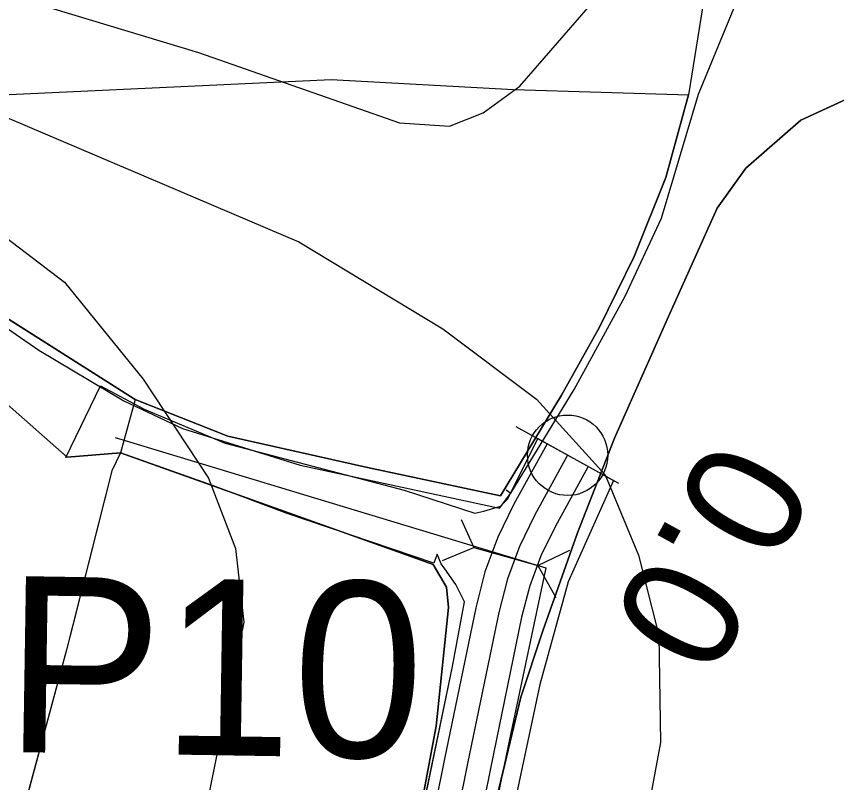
# Model space of a CAD drawing. Extents: x -662620 to -656370, y -1067090 to -1062990.
# Drawn here: x -661327.8 to -661257.9, y -1066448.2 to -1066382.9 of the extents above; entities that cross this region are included whole.
import ezdxf

# ---------------------------------------------------------------- set-up
doc = ezdxf.new("R2010")
doc.units = 0
for name, color, linetype in [('CESTA_ZABOR', 7, 'Continuous'), ('Default', 7, 'Continuous'), ('LESNÍ_POZEMEK_-_STÁVAJÍCÍ', 7, 'Continuous'), ('OBVOD_PÚ', 7, 'Continuous'), ('Odvodnení_cesty_príkopem_-_navržené', 7, 'Continuous'), ('ORNÁ_PŮDA_-_STÁVAJÍCÍ', 7, 'Continuous'), ('OSTATNÍ_PLOCHA_-_STÁVAJÍCÍ', 7, 'Continuous'), ('POLNÍ_CESTA_NAVRŽENÁ_-_KRAJ', 7, 'Continuous'), ('POLNÍ_CESTA_NAVRŽENÁ_-_OSA', 7, 'Continuous'), ('POLNÍ_CESTA_STÁVAJÍCÍ_-_KRAJ', 7, 'Continuous'), ('PROPUSTEK_-_NAVRŽENÝ', 7, 'Continuous'), ('Regionální_biocentrum_-_stávající', 7, 'Continuous'), ('SDELOVACÍ_VEDENÍ_-_PODZEMNÍ', 7, 'Continuous'), ('VRSTEVNICE_ZÁKLADNÍ', 7, 'Continuous')]:
    doc.layers.add(name, color=color, linetype=linetype)

msp = doc.modelspace()

# ---------------------------------------------------------------- linework, layer by layer
at = {"layer": 'CESTA_ZABOR'}
for p, q in [((-661323.623, -1066420.501), (-661320.665, -1066414.414)), ((-661320.665, -1066414.414), (-661316.951, -1066416.398)), ((-661316.951, -1066416.398), (-661310.026, -1066419.281)), ((-661310.026, -1066419.281), (-661294.753, -1066423.284)), ((-661285.926, -1066424.035), (-661283.365, -1066418.905)), ((-661283.365, -1066418.905), (-661276.915, -1066422.476)), ((-661318.97, -1066420.11), (-661323.623, -1066420.501)), ((-661311.015, -1066422.924), (-661318.97, -1066420.11)), ((-661304.742, -1066425.277), (-661311.015, -1066422.924)), ((-661276.915, -1066422.476), (-661280.781, -1066431.109)), ((-661294.753, -1066423.284), (-661288.73, -1066425.255)), ((-661286.552, -1066424.653), (-661285.926, -1066424.035)), ((-661288.73, -1066425.255), (-661287.959, -1066425.084)), ((-661287.959, -1066425.084), (-661286.552, -1066424.653)), ((-661292.231, -1066429.51), (-661304.742, -1066425.277)), ((-661291.957, -1066428.739), (-661292.231, -1066429.51)), ((-661291.616, -1066429.574), (-661291.957, -1066428.739)), ((-661291.281, -1066430.012), (-661291.616, -1066429.574)), ((-661290.346, -1066431.339), (-661291.281, -1066430.012)), ((-661289.62, -1066432.818), (-661290.346, -1066431.339)), ((-661280.781, -1066431.109), (-661283.195, -1066439.851)), ((-661290.626, -1066438.322), (-661289.62, -1066432.818)), ((-661294.736, -1066457.925), (-661290.626, -1066438.322)), ((-661283.195, -1066439.851), (-661287.354, -1066459.359))]:
    msp.add_line(p, q, dxfattribs=at)
msp.add_lwpolyline([(-661294.736, -1066457.925), (-661290.626, -1066438.322), (-661289.62, -1066432.818), (-661290.346, -1066431.339), (-661291.281, -1066430.012), (-661291.616, -1066429.574), (-661291.957, -1066428.739), (-661292.231, -1066429.51), (-661304.742, -1066425.277), (-661311.015, -1066422.924), (-661318.97, -1066420.11), (-661323.623, -1066420.501), (-661320.665, -1066414.414), (-661316.951, -1066416.398), (-661310.026, -1066419.281), (-661294.753, -1066423.284), (-661288.73, -1066425.255), (-661287.959, -1066425.084), (-661286.552, -1066424.653), (-661285.926, -1066424.035), (-661283.365, -1066418.905), (-661276.915, -1066422.476), (-661280.781, -1066431.109), (-661283.195, -1066439.851), (-661287.354, -1066459.359)], dxfattribs=at)
at = {"layer": 'LESNÍ_POZEMEK_-_STÁVAJÍCÍ'}
for p, q in [((-661328.6, -1066415.98), (-661323.51, -1066420.49)), ((-661323.51, -1066420.49), (-661318.97, -1066420.11)), ((-661318.97, -1066420.11), (-661319.69, -1066421.64)), ((-661319.69, -1066421.64), (-661323.57, -1066436.89)), ((-661323.57, -1066436.89), (-661327.24, -1066450.54))]:
    msp.add_line(p, q, dxfattribs=at)
msp.add_lwpolyline([(-661368.91, -1066386.61), (-661363.34, -1066391.21), (-661357.74, -1066394.8), (-661352.55, -1066397.22), (-661347.4, -1066400.22), (-661333.45, -1066409.72), (-661328.6, -1066415.98), (-661323.51, -1066420.49), (-661318.97, -1066420.11), (-661319.69, -1066421.64), (-661323.57, -1066436.89), (-661327.24, -1066450.54)], dxfattribs=at)
at = {"layer": 'OBVOD_PÚ'}
for points in [[(-661270.49, -1066389.59), (-661268.39, -1066376.51)], [(-661328.45, -1066389.56), (-661301, -1066388.28)], [(-661301, -1066388.28), (-661285.43, -1066389.15)], [(-661285.43, -1066389.15), (-661270.49, -1066389.59)], [(-661270.52, -1066389.59), (-661272.45, -1066396.64)], [(-661317.72, -1066415.58), (-661352.85, -1066393.3)], [(-661272.45, -1066396.64), (-661275.13, -1066403.38)], [(-661275.13, -1066403.38), (-661278.09, -1066409.41)], [(-661278.09, -1066409.41), (-661281.35, -1066415.19)], [(-661281.35, -1066415.19), (-661286.54, -1066423.78)], [(-661309.79, -1066418.7), (-661317.72, -1066415.58)], [(-661297.89, -1066421.36), (-661309.79, -1066418.7)], [(-661318.97, -1066420.11), (-661319.69, -1066421.64)], [(-661318.97, -1066420.11), (-661296.11, -1066428.28)], [(-661319.69, -1066421.64), (-661323.57, -1066436.89)], [(-661286.54, -1066423.78), (-661297.89, -1066421.36)], [(-661296.11, -1066428.28), (-661292.29, -1066429.64)], [(-661292.29, -1066429.64), (-661291.16, -1066431.56)], [(-661291.16, -1066431.56), (-661290.97, -1066433.29)], [(-661290.97, -1066433.29), (-661292.02, -1066443.41)], [(-661323.57, -1066436.89), (-661327.24, -1066450.54)], [(-661292.02, -1066443.41), (-661294.82, -1066458.24)]]:
    msp.add_lwpolyline(points, dxfattribs=at)
at = {"layer": 'Odvodnení_cesty_príkopem_-_navržené'}
msp.add_lwpolyline([(-661319.423, -1066418.805), (-661282.672, -1066429.903), (-661285.755, -1066444.411), (-661287.801, -1066454.285), (-661289.747, -1066464.18), (-661291.593, -1066474.094), (-661294.396, -1066489.591), (-661296.846, -1066500.549), (-661300.184, -1066511.27), (-661304.39, -1066521.681), (-661338.508, -1066597.097), (-661342.241, -1066606.278), (-661345.255, -1066615.72), (-661347.532, -1066625.366), (-661354.089, -1066658.899), (-661357.009, -1066673.125), (-661360.194, -1066687.295), (-661363.642, -1066701.402)], dxfattribs=at)
at = {"layer": 'ORNÁ_PŮDA_-_STÁVAJÍCÍ'}
for p, q in [((-661260.94, -1066391.77), (-661255.29, -1066389.16)), ((-661265.63, -1066395.85), (-661260.94, -1066391.77)), ((-661268.07, -1066399.27), (-661265.63, -1066395.85)), ((-661272.21, -1066408.48), (-661268.07, -1066399.27)), ((-661276.83, -1066418.86), (-661272.21, -1066408.48)), ((-661279.98, -1066426.94), (-661276.83, -1066418.86)), ((-661282.94, -1066435.27), (-661279.98, -1066426.94)), ((-661284.8, -1066440.94), (-661282.94, -1066435.27)), ((-661287.5, -1066452.18), (-661284.8, -1066440.94))]:
    msp.add_line(p, q, dxfattribs=at)
msp.add_lwpolyline([(-661315.39, -1066545.05), (-661310.16, -1066532.87), (-661306.01, -1066523.8), (-661302.29, -1066515.81), (-661298.63, -1066507.48), (-661296.17, -1066498.93), (-661295, -1066490.84), (-661291.79, -1066473.14), (-661287.5, -1066452.18), (-661284.8, -1066440.94), (-661282.94, -1066435.27), (-661279.98, -1066426.94), (-661276.83, -1066418.86), (-661272.21, -1066408.48), (-661268.07, -1066399.27), (-661265.63, -1066395.85), (-661260.94, -1066391.77), (-661255.29, -1066389.16)], dxfattribs=at)
at = {"layer": 'OSTATNÍ_PLOCHA_-_STÁVAJÍCÍ'}
for p, q in [((-661270.49, -1066389.59), (-661268.39, -1066376.51)), ((-661270.49, -1066389.59), (-661268.39, -1066376.51)), ((-661255.29, -1066389.16), (-661260.94, -1066391.77)), ((-661255.29, -1066389.16), (-661260.94, -1066391.77)), ((-661272.45, -1066396.64), (-661270.52, -1066389.59)), ((-661272.45, -1066396.64), (-661270.52, -1066389.59)), ((-661270.52, -1066389.59), (-661270.52, -1066389.589)), ((-661270.52, -1066389.589), (-661270.49, -1066389.59)), ((-661270.52, -1066389.59), (-661270.52, -1066389.589)), ((-661270.52, -1066389.589), (-661270.49, -1066389.59)), ((-661260.94, -1066391.77), (-661265.63, -1066395.85)), ((-661260.94, -1066391.77), (-661265.63, -1066395.85)), ((-661352.85, -1066393.3), (-661317.72, -1066415.58)), ((-661352.85, -1066393.3), (-661317.72, -1066415.58)), ((-661265.63, -1066395.85), (-661268.07, -1066399.27)), ((-661265.63, -1066395.85), (-661268.07, -1066399.27)), ((-661275.13, -1066403.38), (-661272.45, -1066396.64)), ((-661275.13, -1066403.38), (-661272.45, -1066396.64)), ((-661268.07, -1066399.27), (-661272.21, -1066408.48)), ((-661268.07, -1066399.27), (-661272.21, -1066408.48)), ((-661278.09, -1066409.41), (-661275.13, -1066403.38)), ((-661278.09, -1066409.41), (-661275.13, -1066403.38)), ((-661272.21, -1066408.48), (-661276.83, -1066418.86)), ((-661272.21, -1066408.48), (-661276.83, -1066418.86)), ((-661281.35, -1066415.19), (-661278.09, -1066409.41)), ((-661281.35, -1066415.19), (-661278.09, -1066409.41)), ((-661286.54, -1066423.78), (-661281.35, -1066415.19)), ((-661286.54, -1066423.78), (-661281.35, -1066415.19)), ((-661323.51, -1066420.49), (-661328.6, -1066415.98)), ((-661323.51, -1066420.49), (-661328.6, -1066415.98)), ((-661317.72, -1066415.58), (-661309.79, -1066418.7)), ((-661317.72, -1066415.58), (-661309.79, -1066418.7)), ((-661309.79, -1066418.7), (-661297.89, -1066421.36)), ((-661309.79, -1066418.7), (-661297.89, -1066421.36)), ((-661276.83, -1066418.86), (-661279.98, -1066426.94)), ((-661276.83, -1066418.86), (-661279.98, -1066426.94)), ((-661318.97, -1066420.11), (-661323.51, -1066420.49)), ((-661318.97, -1066420.11), (-661323.51, -1066420.49)), ((-661296.11, -1066428.28), (-661318.97, -1066420.11)), ((-661296.11, -1066428.28), (-661318.97, -1066420.11)), ((-661297.89, -1066421.36), (-661286.54, -1066423.78)), ((-661297.89, -1066421.36), (-661286.54, -1066423.78)), ((-661279.98, -1066426.94), (-661282.94, -1066435.27)), ((-661279.98, -1066426.94), (-661282.94, -1066435.27)), ((-661292.29, -1066429.64), (-661296.11, -1066428.28)), ((-661292.29, -1066429.64), (-661296.11, -1066428.28)), ((-661291.16, -1066431.56), (-661292.29, -1066429.64)), ((-661291.16, -1066431.56), (-661292.29, -1066429.64)), ((-661290.97, -1066433.29), (-661291.16, -1066431.56)), ((-661290.97, -1066433.29), (-661291.16, -1066431.56)), ((-661292.02, -1066443.41), (-661290.97, -1066433.29)), ((-661292.02, -1066443.41), (-661290.97, -1066433.29)), ((-661282.94, -1066435.27), (-661284.8, -1066440.94)), ((-661282.94, -1066435.27), (-661284.8, -1066440.94)), ((-661284.8, -1066440.94), (-661287.5, -1066452.18)), ((-661284.8, -1066440.94), (-661287.5, -1066452.18)), ((-661294.82, -1066458.24), (-661292.02, -1066443.41)), ((-661294.82, -1066458.24), (-661292.02, -1066443.41))]:
    msp.add_line(p, q, dxfattribs=at)
for points in [[(-661370.76, -1066343.74), (-661375.9, -1066349.21), (-661378.2, -1066355.32), (-661378.35, -1066362.31), (-661375, -1066371.12), (-661365.58, -1066383.94), (-661352.85, -1066393.3), (-661317.72, -1066415.58), (-661309.79, -1066418.7), (-661297.89, -1066421.36), (-661286.54, -1066423.78), (-661281.35, -1066415.19), (-661278.09, -1066409.41), (-661275.13, -1066403.38), (-661272.45, -1066396.64), (-661270.52, -1066389.59), (-661270.52, -1066389.589), (-661270.49, -1066389.59), (-661268.39, -1066376.51), (-661264.03, -1066377.35), (-661200.757, -1066402.572)], [(-661370.76, -1066343.74), (-661375.9, -1066349.21), (-661378.2, -1066355.32), (-661378.35, -1066362.31), (-661375, -1066371.12), (-661365.58, -1066383.94), (-661352.85, -1066393.3), (-661317.72, -1066415.58), (-661309.79, -1066418.7), (-661297.89, -1066421.36), (-661286.54, -1066423.78), (-661281.35, -1066415.19), (-661278.09, -1066409.41), (-661275.13, -1066403.38), (-661272.45, -1066396.64), (-661270.52, -1066389.59), (-661270.52, -1066389.589), (-661270.49, -1066389.59), (-661268.39, -1066376.51), (-661264.03, -1066377.35), (-661200.757, -1066402.572)], [(-661325.76, -1066552.47), (-661308.07, -1066514.06), (-661305.3, -1066508.68), (-661303.37, -1066502.46), (-661300.21, -1066489.04), (-661297.28, -1066473.33), (-661294.82, -1066458.24), (-661292.02, -1066443.41), (-661290.97, -1066433.29), (-661291.16, -1066431.56), (-661292.29, -1066429.64), (-661296.11, -1066428.28), (-661318.97, -1066420.11), (-661323.51, -1066420.49), (-661328.6, -1066415.98), (-661333.45, -1066409.72), (-661347.4, -1066400.22), (-661352.55, -1066397.22), (-661357.74, -1066394.8), (-661363.34, -1066391.21), (-661368.91, -1066386.61)], [(-661325.76, -1066552.47), (-661308.07, -1066514.06), (-661305.3, -1066508.68), (-661303.37, -1066502.46), (-661300.21, -1066489.04), (-661297.28, -1066473.33), (-661294.82, -1066458.24), (-661292.02, -1066443.41), (-661290.97, -1066433.29), (-661291.16, -1066431.56), (-661292.29, -1066429.64), (-661296.11, -1066428.28), (-661318.97, -1066420.11), (-661323.51, -1066420.49), (-661328.6, -1066415.98), (-661333.45, -1066409.72), (-661347.4, -1066400.22), (-661352.55, -1066397.22), (-661357.74, -1066394.8), (-661363.34, -1066391.21), (-661368.91, -1066386.61)], [(-661255.29, -1066389.16), (-661260.94, -1066391.77), (-661265.63, -1066395.85), (-661268.07, -1066399.27), (-661272.21, -1066408.48), (-661276.83, -1066418.86), (-661279.98, -1066426.94), (-661282.94, -1066435.27), (-661284.8, -1066440.94), (-661287.5, -1066452.18), (-661291.79, -1066473.14), (-661295, -1066490.84), (-661296.17, -1066498.93), (-661298.63, -1066507.48), (-661302.29, -1066515.81), (-661306.01, -1066523.8), (-661310.16, -1066532.87), (-661315.39, -1066545.05)], [(-661255.29, -1066389.16), (-661260.94, -1066391.77), (-661265.63, -1066395.85), (-661268.07, -1066399.27), (-661272.21, -1066408.48), (-661276.83, -1066418.86), (-661279.98, -1066426.94), (-661282.94, -1066435.27), (-661284.8, -1066440.94), (-661287.5, -1066452.18), (-661291.79, -1066473.14), (-661295, -1066490.84), (-661296.17, -1066498.93), (-661298.63, -1066507.48), (-661302.29, -1066515.81), (-661306.01, -1066523.8), (-661310.16, -1066532.87), (-661315.39, -1066545.05)]]:
    msp.add_lwpolyline(points, dxfattribs=at)
at = {"layer": 'POLNÍ_CESTA_NAVRŽENÁ_-_KRAJ'}
for points in [[(-661282.571, -1066419.357), (-661285.394, -1066424.475), (-661286.776, -1066427.309), (-661287.868, -1066430.266), (-661288.66, -1066433.318), (-661291.318, -1066446.196), (-661292.946, -1066454.243), (-661294.507, -1066462.304), (-661296.001, -1066470.377), (-661299.316, -1066488.701), (-661301.676, -1066499.259), (-661304.893, -1066509.589), (-661308.945, -1066519.62), (-661343.063, -1066595.036), (-661346.942, -1066604.574), (-661350.074, -1066614.384), (-661352.439, -1066624.406), (-661358.996, -1066657.939)], [(-661279.068, -1066421.289), (-661281.891, -1066426.407), (-661283.098, -1066428.881), (-661284.051, -1066431.462), (-661284.742, -1066434.127), (-661287.401, -1066447.005), (-661289.022, -1066455.02), (-661290.576, -1066463.048), (-661292.065, -1066471.089), (-661295.38, -1066489.413), (-661297.812, -1066500.291), (-661301.126, -1066510.933), (-661305.301, -1066521.269), (-661339.419, -1066596.684), (-661343.182, -1066605.937), (-661346.219, -1066615.452), (-661348.513, -1066625.174), (-661355.071, -1066658.707)]]:
    msp.add_lwpolyline(points, dxfattribs=at)
at = {"layer": 'POLNÍ_CESTA_NAVRŽENÁ_-_OSA'}
for points in [[(-661276.441, -1066422.737), (-661285.198, -1066417.908)], [(-661280.815, -1066420.314), (-661280.82, -1066420.323), (-661283.642, -1066425.441), (-661284.937, -1066428.095), (-661285.96, -1066430.864), (-661286.701, -1066433.722), (-661289.36, -1066446.6), (-661290.984, -1066454.632), (-661292.541, -1066462.676), (-661294.033, -1066470.733), (-661297.348, -1066489.057), (-661299.744, -1066499.775), (-661303.01, -1066510.261), (-661307.123, -1066520.444), (-661341.241, -1066595.86), (-661345.062, -1066605.256), (-661348.146, -1066614.918), (-661350.476, -1066624.79), (-661357.033, -1066658.323)]]:
    msp.add_lwpolyline(points, dxfattribs=at)
at = {"layer": 'POLNÍ_CESTA_STÁVAJÍCÍ_-_KRAJ'}
msp.add_circle((-661280.82, -1066420.323), 3.425, dxfattribs=at)
at = {"layer": 'PROPUSTEK_-_NAVRŽENÝ'}
for points in [[(-661289.899, -1066425.79), (-661288.811, -1066428.167), (-661283.367, -1066429.722), (-661280.637, -1066428.399)], [(-661291.497, -1066429.298), (-661288.811, -1066428.167), (-661283.367, -1066429.722), (-661281.82, -1066432.445)]]:
    msp.add_lwpolyline(points, dxfattribs=at)
at = {"layer": 'Regionální_biocentrum_-_stávající'}
msp.add_lwpolyline([(-661365.58, -1066383.94), (-661358.835, -1066388.9), (-661352.85, -1066393.3), (-661317.72, -1066415.58), (-661318.97, -1066420.11), (-661319.69, -1066421.64), (-661323.036, -1066434.793), (-661323.57, -1066436.89), (-661327.24, -1066450.54)], dxfattribs=at)
at = {"layer": 'SDELOVACÍ_VEDENÍ_-_PODZEMNÍ'}
for points in [[(-661285.65, -1066423.55), (-661280.27, -1066414.72), (-661275.91, -1066406.76), (-661272.81, -1066400.11), (-661269.65, -1066389.55), (-661265.89, -1066380.41), (-661264.86, -1066361.76), (-661263.96, -1066349.68), (-661260.27, -1066343.1), (-661250.71, -1066340.01), (-661239.89, -1066338.13), (-661228.2, -1066337.35), (-661223.3, -1066334.68), (-661218.52, -1066327.96), (-661215.44, -1066321.37), (-661207.71, -1066310.32), (-661207.61, -1066308.57), (-661207.53, -1066308.14)], [(-661285.65, -1066423.55), (-661280.27, -1066414.72), (-661275.91, -1066406.76), (-661272.81, -1066400.11), (-661269.65, -1066389.55), (-661265.89, -1066380.41), (-661264.86, -1066361.76), (-661263.96, -1066349.68), (-661260.27, -1066343.1), (-661250.71, -1066340.01), (-661239.89, -1066338.13), (-661228.2, -1066337.35), (-661223.3, -1066334.68), (-661218.52, -1066327.96), (-661215.44, -1066321.37), (-661207.71, -1066310.32), (-661207.61, -1066308.57), (-661207.53, -1066308.14)], [(-661285.65, -1066423.55), (-661280.27, -1066414.72), (-661275.91, -1066406.76), (-661272.81, -1066400.11), (-661269.65, -1066389.55), (-661265.89, -1066380.41), (-661264.86, -1066361.76), (-661263.96, -1066349.68), (-661260.27, -1066343.1), (-661250.71, -1066340.01), (-661239.89, -1066338.13), (-661228.2, -1066337.35), (-661223.3, -1066334.68), (-661218.52, -1066327.96), (-661215.44, -1066321.37), (-661207.71, -1066310.32), (-661207.61, -1066308.57), (-661207.53, -1066308.14)], [(-661285.65, -1066423.55), (-661280.27, -1066414.72), (-661275.91, -1066406.76), (-661272.81, -1066400.11), (-661269.65, -1066389.55), (-661265.89, -1066380.41), (-661264.86, -1066361.76), (-661263.96, -1066349.68), (-661260.27, -1066343.1), (-661250.71, -1066340.01), (-661239.89, -1066338.13), (-661228.2, -1066337.35), (-661223.3, -1066334.68), (-661218.52, -1066327.96), (-661215.44, -1066321.37), (-661207.71, -1066310.32), (-661207.61, -1066308.57), (-661207.53, -1066308.14)], [(-661338.36, -1066395.5), (-661341.5, -1066400.62), (-661325.91, -1066411.35), (-661318.66, -1066415.69), (-661313.66, -1066418.03), (-661303.62, -1066421.16), (-661286.63, -1066424.83), (-661285.65, -1066423.55)], [(-661338.36, -1066395.5), (-661341.5, -1066400.62), (-661325.91, -1066411.35), (-661318.66, -1066415.69), (-661313.66, -1066418.03), (-661303.62, -1066421.16), (-661286.63, -1066424.83), (-661285.65, -1066423.55)], [(-661338.36, -1066395.5), (-661341.5, -1066400.62), (-661325.91, -1066411.35), (-661318.66, -1066415.69), (-661313.66, -1066418.03), (-661303.62, -1066421.16), (-661286.63, -1066424.83), (-661285.65, -1066423.55)], [(-661338.36, -1066395.5), (-661341.5, -1066400.62), (-661325.91, -1066411.35), (-661318.66, -1066415.69), (-661313.66, -1066418.03), (-661303.62, -1066421.16), (-661286.63, -1066424.83), (-661285.65, -1066423.55)], [(-661286.06, -1066423.28), (-661285.65, -1066423.55)], [(-661286.06, -1066423.28), (-661285.65, -1066423.55)], [(-661286.06, -1066423.28), (-661285.65, -1066423.55)], [(-661286.06, -1066423.28), (-661285.65, -1066423.55)]]:
    msp.add_lwpolyline(points, dxfattribs=at)
at = {"layer": 'VRSTEVNICE_ZÁKLADNÍ'}
for points in [[(-661266.034, -1066351.199), (-661271.84, -1066349.035), (-661293.175, -1066346.18), (-661301.093, -1066346.555), (-661307.955, -1066347.716), (-661331.144, -1066354.887), (-661339.708, -1066356.029), (-661346.56, -1066355.886), (-661351.698, -1066356.6), (-661358.264, -1066360.739), (-661360.833, -1066364.878), (-661361.256, -1066368.842), (-661360.095, -1066375.491), (-661358.194, -1066381.084), (-661348.986, -1066389.858), (-661333.713, -1066397.994), (-661323.721, -1066405.559), (-661317.012, -1066413.838), (-661311.446, -1066422.259), (-661309.162, -1066428.254), (-661308.448, -1066434.535), (-661312.159, -1066452.805)], [(-661266.034, -1066351.199), (-661271.84, -1066349.035), (-661293.175, -1066346.18), (-661301.093, -1066346.555), (-661307.955, -1066347.716), (-661331.144, -1066354.887), (-661339.708, -1066356.029), (-661346.56, -1066355.886), (-661351.698, -1066356.6), (-661358.264, -1066360.739), (-661360.833, -1066364.878), (-661361.256, -1066368.842), (-661360.095, -1066375.491), (-661358.194, -1066381.084), (-661348.986, -1066389.858), (-661333.713, -1066397.994), (-661323.721, -1066405.559), (-661317.012, -1066413.838), (-661311.446, -1066422.259), (-661309.162, -1066428.254), (-661308.448, -1066434.535), (-661312.159, -1066452.805)], [(-661335.042, -1066361.111), (-661340.565, -1066361.167), (-661347.844, -1066360.882), (-661352.412, -1066362.594), (-661353.839, -1066367.305), (-661353.839, -1066373.443), (-661351.841, -1066378.867), (-661345.703, -1066384.291), (-661303.738, -1066402.133), (-661291.463, -1066409.555), (-661283.469, -1066415.55), (-661277.617, -1066421.974), (-661274.762, -1066428.825), (-661273.049, -1066435.677), (-661272.906, -1066444.812), (-661274.191, -1066451.664), (-661278.473, -1066463.083), (-661282.755, -1066472.218), (-661298.599, -1066499.624), (-661301.169, -1066506.475), (-661307.021, -1066527.029), (-661319.439, -1066550.295)], [(-661335.042, -1066361.111), (-661340.565, -1066361.167), (-661347.844, -1066360.882), (-661352.412, -1066362.594), (-661353.839, -1066367.305), (-661353.839, -1066373.443), (-661351.841, -1066378.867), (-661345.703, -1066384.291), (-661303.738, -1066402.133), (-661291.463, -1066409.555), (-661283.469, -1066415.55), (-661277.617, -1066421.974), (-661274.762, -1066428.825), (-661273.049, -1066435.677), (-661272.906, -1066444.812), (-661274.191, -1066451.664), (-661278.473, -1066463.083), (-661282.755, -1066472.218), (-661298.599, -1066499.624), (-661301.169, -1066506.475), (-661307.021, -1066527.029), (-661319.439, -1066550.295)], [(-661334.492, -1066365.232), (-661340.087, -1066366.182), (-661345.365, -1066368.715), (-661348.215, -1066371.459), (-661345.638, -1066373.27), (-661333.999, -1066379.438), (-661312.302, -1066386.004), (-661295.174, -1066391.999), (-661290.891, -1066392.284), (-661288.037, -1066391.142), (-661284.896, -1066388.859), (-661278.473, -1066381.436)], [(-661334.492, -1066365.232), (-661340.087, -1066366.182), (-661345.365, -1066368.715), (-661348.215, -1066371.459), (-661345.638, -1066373.27), (-661333.999, -1066379.438), (-661312.302, -1066386.004), (-661295.174, -1066391.999), (-661290.891, -1066392.284), (-661288.037, -1066391.142), (-661284.896, -1066388.859), (-661278.473, -1066381.436)]]:
    msp.add_lwpolyline(points, dxfattribs=at)

# ---------------------------------------------------------------- texts
at = {"layer": 'Default'}
for s, height, rotation, p in [('0.0', 10, 241.12381, (-661268.352, -1066418.424)), ('P10', 15, 359.1, (-661328.902, -1066445.601))]:
    msp.add_text(s, height=height, rotation=rotation, dxfattribs=at).set_placement(p)

doc.saveas('drawing.dxf')
